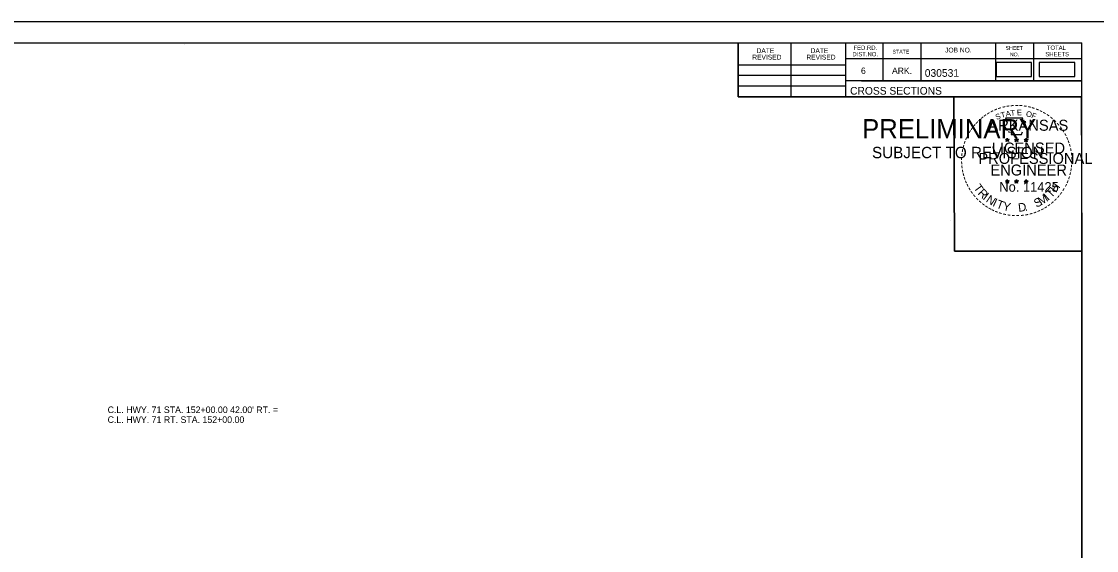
# Model space of a CAD drawing. Extents: x 285 to 4233, y -659 to 3710.
# Drawn here: x 2524.3 to 2720.4, y 3613.1 to 3709.6 of the extents above; entities that cross this region are included whole.
import ezdxf

# ---------------------------------------------------------------- set-up
doc = ezdxf.new("R2010")
doc.units = 0
for name, color, linetype in [('R_Axis Annot', 7, 'Continuous'), ('R_Border', 7, 'Continuous'), ('R_Border PE', 7, 'Continuous'), ('R_Border Prem', 7, 'Continuous'), ('R_Draft', 7, 'Continuous'), ('R_No Plot', 7, 'Continuous')]:
    doc.layers.add(name, color=color, linetype=linetype)

msp = doc.modelspace()

# ---------------------------------------------------------------- linework, layer by layer
at = {"layer": 'R_Axis Annot'}
for points in [[(2702.08, 3699.57), (2708.54, 3699.57), (2708.54, 3702.13), (2702.08, 3702.13)], [(2709.94, 3699.54), (2716.4, 3699.54), (2716.4, 3702.1), (2709.94, 3702.1)]]:
    msp.add_lwpolyline(points, close=True, dxfattribs=at)
at = {"layer": 'R_Border'}
for p, q in [((2401.5, 3705.69), (2717.68, 3705.69)), ((2554.02, 3705.43), (2554.02, 3705.43)), ((2554.02, 3705.43), (2554.02, 3705.43)), ((2655.04, 3695.81), (2655.04, 3705.69)), ((2664.72, 3695.81), (2664.72, 3705.69)), ((2674.58, 3705.69), (2674.58, 3695.81)), ((2681.42, 3705.69), (2681.42, 3698.75)), ((2688.36, 3705.69), (2688.36, 3698.75)), ((2701.94, 3705.69), (2701.94, 3698.75)), ((2708.88, 3705.69), (2708.88, 3698.75)), ((2717.68, 3500.23), (2717.68, 3705.69)), ((2655.04, 3701.67), (2674.58, 3701.67)), ((2717.68, 3702.75), (2674.58, 3702.75)), ((2717.68, 3702.77), (2717.68, 3702.77)), ((2655.04, 3699.81), (2674.58, 3699.81)), ((2655.04, 3697.87), (2674.58, 3697.87)), ((2717.68, 3698.75), (2674.58, 3698.75)), ((2677.54, 3698.75), (2717.68, 3698.75)), ((2717.68, 3695.81), (2655.04, 3695.81))]:
    msp.add_line(p, q, dxfattribs=at)
at = {"layer": 'R_Border PE'}
for p, q in [((2703.77, 3688.06), (2704.11, 3687.95)), ((2703.77, 3688.06), (2704.02, 3688.02)), ((2703.77, 3688.06), (2704, 3687.94)), ((2703.9, 3687.66), (2704.11, 3687.95)), ((2703.9, 3687.66), (2704.02, 3687.9)), ((2703.9, 3687.66), (2704.11, 3687.87)), ((2704.11, 3688.32), (2704.07, 3688.07)), ((2704.11, 3687.95), (2704.11, 3688.32)), ((2704.11, 3688.32), (2704.16, 3688.07)), ((2704.46, 3688.06), (2704.11, 3687.95)), ((2704.33, 3687.66), (2704.11, 3687.95)), ((2704.33, 3687.66), (2704.11, 3687.87)), ((2704.46, 3688.06), (2704.18, 3688.01)), ((2704.33, 3687.66), (2704.19, 3687.95)), ((2704.46, 3688.06), (2704.26, 3687.96)), ((2705.44, 3688.06), (2705.78, 3687.95)), ((2705.44, 3688.06), (2705.69, 3688.02)), ((2705.44, 3688.06), (2705.67, 3687.94)), ((2705.57, 3687.66), (2705.78, 3687.95)), ((2705.57, 3687.66), (2705.69, 3687.9)), ((2705.57, 3687.66), (2705.78, 3687.87)), ((2705.78, 3688.32), (2705.74, 3688.07)), ((2705.78, 3687.95), (2705.78, 3688.32)), ((2705.78, 3688.32), (2705.83, 3688.07)), ((2706.13, 3688.06), (2705.78, 3687.95)), ((2706, 3687.66), (2705.78, 3687.95)), ((2706, 3687.66), (2705.78, 3687.87)), ((2706.13, 3688.06), (2705.85, 3688.01)), ((2706, 3687.66), (2705.86, 3687.95)), ((2706.13, 3688.06), (2705.93, 3687.96)), ((2707.2, 3688.05), (2707.55, 3687.94)), ((2707.2, 3688.05), (2707.45, 3688.01)), ((2707.2, 3688.05), (2707.44, 3687.93)), ((2707.33, 3687.64), (2707.55, 3687.94)), ((2707.33, 3687.64), (2707.46, 3687.89)), ((2707.33, 3687.64), (2707.55, 3687.86)), ((2707.55, 3688.31), (2707.51, 3688.05)), ((2707.55, 3687.94), (2707.55, 3688.31)), ((2707.55, 3688.31), (2707.6, 3688.06)), ((2707.9, 3688.05), (2707.55, 3687.94)), ((2707.76, 3687.64), (2707.55, 3687.94)), ((2707.76, 3687.64), (2707.55, 3687.86)), ((2707.9, 3688.05), (2707.61, 3688)), ((2707.76, 3687.64), (2707.62, 3687.93)), ((2707.9, 3688.05), (2707.69, 3687.95)), ((2703.76, 3680.49), (2704.11, 3680.38)), ((2703.76, 3680.49), (2704.01, 3680.45)), ((2703.76, 3680.49), (2704, 3680.37)), ((2703.89, 3680.08), (2704.11, 3680.38)), ((2703.89, 3680.08), (2704.02, 3680.33)), ((2703.89, 3680.08), (2704.11, 3680.3)), ((2704.11, 3680.74), (2704.07, 3680.49)), ((2704.11, 3680.38), (2704.11, 3680.74)), ((2704.11, 3680.74), (2704.16, 3680.49)), ((2704.46, 3680.49), (2704.11, 3680.38)), ((2704.32, 3680.08), (2704.11, 3680.38)), ((2704.32, 3680.08), (2704.11, 3680.3)), ((2704.46, 3680.49), (2704.17, 3680.44)), ((2704.32, 3680.08), (2704.19, 3680.37)), ((2704.46, 3680.49), (2704.25, 3680.39)), ((2705.43, 3680.49), (2705.78, 3680.38)), ((2705.43, 3680.49), (2705.68, 3680.45)), ((2705.43, 3680.49), (2705.67, 3680.37)), ((2705.56, 3680.08), (2705.78, 3680.38)), ((2705.56, 3680.08), (2705.69, 3680.33)), ((2705.56, 3680.08), (2705.78, 3680.3)), ((2705.78, 3680.74), (2705.74, 3680.49)), ((2705.78, 3680.38), (2705.78, 3680.74)), ((2705.78, 3680.74), (2705.83, 3680.49)), ((2706.13, 3680.49), (2705.78, 3680.38)), ((2705.99, 3680.08), (2705.78, 3680.38)), ((2705.99, 3680.08), (2705.78, 3680.3)), ((2706.13, 3680.49), (2705.84, 3680.44)), ((2705.99, 3680.08), (2705.86, 3680.37)), ((2706.13, 3680.49), (2705.92, 3680.39)), ((2707.2, 3680.48), (2707.55, 3680.37)), ((2707.2, 3680.48), (2707.45, 3680.44)), ((2707.2, 3680.48), (2707.43, 3680.36)), ((2707.33, 3680.07), (2707.55, 3680.37)), ((2707.33, 3680.07), (2707.46, 3680.32)), ((2707.33, 3680.07), (2707.54, 3680.29)), ((2707.55, 3680.73), (2707.51, 3680.48)), ((2707.76, 3680.07), (2707.54, 3680.29)), ((2707.55, 3680.37), (2707.55, 3680.73)), ((2707.55, 3680.73), (2707.6, 3680.48)), ((2707.89, 3680.48), (2707.55, 3680.37)), ((2707.76, 3680.07), (2707.55, 3680.37)), ((2707.89, 3680.48), (2707.61, 3680.43)), ((2707.76, 3680.07), (2707.62, 3680.36)), ((2707.89, 3680.48), (2707.69, 3680.38))]:
    msp.add_line(p, q, dxfattribs=at)
for points in [[(2703.81, 3691.94), (2704.08, 3691.11)], [(2707.32, 3691.02), (2707.46, 3691.3), (2706.77, 3691.28), (2706.92, 3691.94), (2703.81, 3691.94)], [(2704.3, 3689.52), (2704.3, 3689.43), (2704.86, 3689.41), (2704.81, 3688.94), (2706.68, 3688.94), (2706.88, 3689.48)], [(2704.11, 3688.32), (2704.33, 3687.66), (2703.77, 3688.06), (2704.46, 3688.06), (2703.9, 3687.66), (2704.11, 3688.32)], [(2705.78, 3688.32), (2706, 3687.66), (2705.44, 3688.06), (2706.13, 3688.06), (2705.57, 3687.66), (2705.78, 3688.32)], [(2707.55, 3688.31), (2707.76, 3687.64), (2707.2, 3688.05), (2707.9, 3688.05), (2707.33, 3687.64), (2707.55, 3688.31)], [(2704.11, 3680.74), (2704.32, 3680.08), (2703.76, 3680.49), (2704.46, 3680.49), (2703.89, 3680.08), (2704.11, 3680.74)], [(2705.78, 3680.74), (2705.99, 3680.08), (2705.43, 3680.49), (2706.13, 3680.49), (2705.56, 3680.08), (2705.78, 3680.74)], [(2707.55, 3680.73), (2707.76, 3680.07), (2707.2, 3680.48), (2707.89, 3680.48), (2707.33, 3680.07), (2707.55, 3680.73)]]:
    msp.add_lwpolyline(points, dxfattribs=at)
for centre, radius in [((2704.11, 3687.95), 0.172), ((2704.11, 3687.95), 0.145), ((2704.11, 3687.95), 0.116), ((2704.11, 3687.95), 0.0991), ((2704.11, 3687.95), 0.0747), ((2704.11, 3687.95), 0.0495), ((2704.11, 3687.95), 0.0296), ((2705.78, 3687.95), 0.172), ((2705.78, 3687.95), 0.145), ((2705.78, 3687.95), 0.116), ((2705.78, 3687.95), 0.0991), ((2705.78, 3687.95), 0.0747), ((2705.78, 3687.95), 0.0495), ((2705.78, 3687.95), 0.0296), ((2707.55, 3687.94), 0.172), ((2707.55, 3687.94), 0.145), ((2707.55, 3687.94), 0.116), ((2707.55, 3687.94), 0.0991), ((2707.55, 3687.94), 0.0747), ((2707.55, 3687.94), 0.0495), ((2707.55, 3687.94), 0.0296), ((2704.11, 3680.38), 0.172), ((2704.11, 3680.38), 0.145), ((2704.11, 3680.38), 0.116), ((2704.11, 3680.38), 0.0991), ((2704.11, 3680.38), 0.0747), ((2704.11, 3680.38), 0.0495), ((2704.11, 3680.38), 0.0296), ((2705.78, 3680.38), 0.172), ((2705.78, 3680.38), 0.145), ((2705.78, 3680.38), 0.116), ((2705.78, 3680.38), 0.0991), ((2705.78, 3680.38), 0.0747), ((2705.78, 3680.38), 0.0495), ((2705.78, 3680.38), 0.0296), ((2707.55, 3680.37), 0.172), ((2707.55, 3680.37), 0.145), ((2707.55, 3680.37), 0.116), ((2707.55, 3680.37), 0.0991), ((2707.55, 3680.37), 0.0747), ((2707.55, 3680.37), 0.0495), ((2707.55, 3680.37), 0.0296)]:
    msp.add_circle(centre, radius, dxfattribs=at)
at = {"layer": 'R_No Plot'}
for p, q in [((2389.1, 3709.58), (2722.43, 3709.58)), ((2693.72, 3673.35), (2693.72, 3673.35))]:
    msp.add_line(p, q, dxfattribs=at)
for points in [[(2389.09, 3709.58), (2722.43, 3709.58), (2722.43, 3496.25), (2389.09, 3496.25)], [(2635.42, 3705.69), (2655.04, 3705.69), (2655.04, 3695.81), (2671.15, 3695.81), (2694.35, 3695.81), (2694.47, 3667.65), (2717.68, 3667.65), (2717.68, 3500.23), (2401.5, 3500.23), (2401.5, 3705.69)], [(2694.35, 3695.81), (2717.56, 3695.81), (2717.68, 3667.65), (2694.47, 3667.65)]]:
    msp.add_lwpolyline(points, close=True, dxfattribs=at)

# ---------------------------------------------------------------- texts
at = {"layer": 'R_Border'}
for s, height, p in [('FED.RD.', 0.782, (2676.06, 3704.41)), ('TOTAL', 0.782, (2711.32, 3704.41)), ('REVISED', 0.879, (2657.6, 3702.64)), ('DATE', 0.879, (2658.38, 3703.82)), ('REVISED', 0.879, (2667.46, 3702.64)), ('DATE', 0.879, (2668.24, 3703.82)), ('DIST.NO.', 0.782, (2675.86, 3703.23)), ('STATE', 0.684, (2683.18, 3703.73)), ('JOB NO.', 0.879, (2692.76, 3703.93)), ('SHEET', 0.684, (2703.8, 3704.41)), ('NO.', 0.684, (2704.58, 3703.23)), ('SHEETS', 0.782, (2711.04, 3703.23)), ('6', 1.17, (2677.42, 3700.01)), ('ARK.', 1.172, (2683.08, 3700.01)), ('030531', 1.4, (2689.06, 3699.49)), ('CROSS SECTIONS', 1.4, (2675.44, 3696.24))]:
    msp.add_text(s, height=height, rotation=360, dxfattribs=at).set_placement(p)
at = {"layer": 'R_Border PE'}
for s, height, rotation, p in [('-', 1.6, 28.7918, (2701.29, 3692.48)), ('-', 1.6, 24.3072, (2701.92, 3692.8)), ('-', 1.6, 19.1761, (2702.55, 3693.07)), ('-', 1.6, 13.6301, (2703.3, 3693.31)), ('-', 1.6, 10.2193, (2703.98, 3693.47)), ('T', 1, 6.0228, (2704.75, 3692.37)), ('-', 1.6, 5.8968, (2704.71, 3693.58)), ('-', 1.6, 0.1862, (2705.48, 3693.65)), ('E', 1, 0.8323, (2705.86, 3692.48)), ('-', 1.6, 357.743, (2706.21, 3693.64)), ('-', 1.6, 352.1617, (2706.95, 3693.58)), ('-', 1.6, 347.2049, (2707.67, 3693.47)), ('-', 1.6, 342.3362, (2708.3, 3693.32)), ('-', 1.6, 337.8551, (2709.04, 3693.09)), ('-', 1.6, 334.1211, (2709.67, 3692.82)), ('-', 1.6, 42.9622, (2699.2, 3690.92)), ('-', 1.6, 38.9507, (2699.64, 3691.34)), ('-', 1.6, 36.2317, (2700.11, 3691.72)), ('-', 1.6, 34.0636, (2700.69, 3692.11)), ('ARKANSAS', 2, 360, (2700.66, 3689.65)), ('S', 1, 21.594, (2702.16, 3691.62)), ('T', 1, 16.4036, (2703.08, 3691.95)), ('A', 1, 11.2132, (2703.9, 3692.2)), ('O', 1, 350.4515, (2707.46, 3692.27)), ('F', 1, 340.0707, (2708.41, 3692.04)), ('-', 1.6, 329.6409, (2710.25, 3692.54)), ('-', 1.6, 325.8627, (2710.89, 3692.18)), ('-', 1.6, 320.5297, (2711.5, 3691.75)), ('-', 1.6, 315.5786, (2712.1, 3691.26)), ('-', 1.6, 58.0706, (2697.61, 3688.86)), ('-', 1.6, 54.2325, (2697.94, 3689.39)), ('-', 1.6, 50.6142, (2698.35, 3689.96)), ('-', 1.6, 48.423, (2698.76, 3690.44)), ('-', 1.6, 309.8797, (2712.67, 3690.71)), ('-', 1.6, 306.6522, (2713.2, 3690.11)), ('-', 1.4, 303.6753, (2713.68, 3689.54)), ('-', 1.6, 72.3945, (2696.82, 3687.01)), ('-', 1.6, 67.7743, (2697.04, 3687.64)), ('-', 1.6, 62.8713, (2697.3, 3688.25)), ('LICENSED', 2, 360, (2701.26, 3685.5)), ('DWB', 0.01, 360, (2704.1, 3687.95)), ('DWB', 0.01, 360, (2705.77, 3687.95)), ('DWB', 0.01, 360, (2707.54, 3687.94)), ('-', 1.6, 299.6684, (2714, 3688.94)), ('-', 1.6, 294.6628, (2714.32, 3688.32)), ('-', 1.6, 290.5728, (2714.58, 3687.75)), ('-', 1.6, 85.1863, (2696.42, 3684.89)), ('-', 1.6, 81.2013, (2696.49, 3685.58)), ('-', 1.6, 75.461, (2696.63, 3686.3)), ('PROFESSIONAL', 2, 360, (2698.83, 3683.6)), ('-', 1.6, 285.1233, (2714.82, 3687.17)), ('-', 1.6, 280.5493, (2715.02, 3686.43)), ('-', 1.6, 276.5962, (2715.18, 3685.66)), ('-', 1.6, 94.1959, (2696.43, 3683.47)), ('-', 1.6, 89.0622, (2696.39, 3684.19)), ('-', 1.6, 274.3301, (2715.24, 3684.94)), ('-', 1.6, 269.9407, (2715.27, 3684.3)), ('-', 1.6, 98.9479, (2696.5, 3682.8)), ('-', 1.6, 101.7149, (2696.64, 3682.07)), ('-', 1.6, 105.4578, (2696.8, 3681.47)), ('ENGINEER', 2, 360, (2701.02, 3681.48)), ('-', 1.6, 255.7626, (2715.07, 3682.31)), ('-', 1.6, 260.9953, (2715.18, 3682.98)), ('-', 1.6, 263.5172, (2715.25, 3683.64)), ('-', 1.6, 109.0874, (2697.01, 3680.84)), ('-', 1.6, 114.0643, (2697.27, 3680.24)), ('-', 1.6, 115.7289, (2697.57, 3679.63)), ('T', 1.54, 306.0406, (2697.87, 3679.22)), ('No. 11425', 1.757, 360, (2702.65, 3678.52)), ('DWB', 0.01, 360, (2704.1, 3680.37)), ('DWB', 0.01, 360, (2705.77, 3680.37)), ('DWB', 0.01, 360, (2707.53, 3680.36)), ('H', 1.54, 54.6088, (2712.99, 3678.25)), ('-', 1.6, 244.6197, (2714.41, 3680.28)), ('-', 1.6, 247.8887, (2714.67, 3680.91)), ('-', 1.6, 252.8681, (2714.89, 3681.59)), ('-', 1.6, 120.4471, (2697.93, 3679.04)), ('-', 1.6, 125.8934, (2698.33, 3678.48)), ('-', 1.6, 130.7181, (2698.79, 3677.93)), ('R', 1.54, 314.005, (2698.63, 3678.17)), ('I', 1.54, 321.9694, (2699.53, 3677.24)), ('N', 1.54, 326.5002, (2700.1, 3676.77)), ('M', 1.54, 32.6563, (2710.26, 3675.99)), ('I', 1.54, 42.1136, (2711.54, 3676.83)), ('T', 1.54, 46.6444, (2712.1, 3677.31)), ('-', 1.6, 231.2538, (2713.18, 3678.31)), ('-', 1.6, 233.8452, (2713.61, 3678.88)), ('-', 1.6, 239.0712, (2714.01, 3679.53)), ('-', 1.6, 134.2238, (2699.31, 3677.38)), ('-', 1.6, 138.9338, (2699.84, 3676.92)), ('-', 1.6, 144.6463, (2700.39, 3676.51)), ('-', 1.6, 148.0898, (2700.95, 3676.14)), ('I', 1.54, 335.3603, (2701.31, 3675.98)), ('T', 1.54, 339.8912, (2701.97, 3675.65)), ('Y', 1.54, 347.8556, (2703.19, 3675.21)), ('D', 1.54, 6.3969, (2706.17, 3674.85)), ('S', 1.54, 26.9312, (2709.42, 3675.58)), ('-', 1.6, 212.2491, (2711.1, 3676.38)), ('-', 1.6, 215.7363, (2711.63, 3676.77)), ('-', 1.6, 221.0851, (2712.18, 3677.24)), ('-', 1.6, 225.7653, (2712.7, 3677.75)), ('-', 1.6, 151.5704, (2701.53, 3675.82)), ('-', 1.6, 154.6002, (2702.05, 3675.57)), ('-', 1.6, 158.5612, (2702.68, 3675.31)), ('-', 1.6, 162.7983, (2703.36, 3675.1)), ('-', 1.6, 167.5555, (2704.08, 3674.94)), ('-', 1.6, 173.1155, (2704.85, 3674.83)), ('-', 1.6, 176.5183, (2705.6, 3674.77)), ('-', 1.6, 181.5918, (2706.34, 3674.79)), ('-', 1.6, 185.8167, (2707.15, 3674.87)), ('-', 1.6, 191.2858, (2707.89, 3675)), ('.', 1.54, 13.7642, (2707.36, 3674.98)), ('-', 1.6, 195.4743, (2708.62, 3675.2)), ('-', 1.6, 200.7184, (2709.29, 3675.44)), ('-', 1.6, 204.2516, (2709.91, 3675.72)), ('-', 1.6, 207.3568, (2710.54, 3676.03))]:
    msp.add_text(s, height=height, rotation=rotation, dxfattribs=at).set_placement(p)
at = {"layer": 'R_Border Prem'}
for s, height, p in [('PRELIMINARY', 3.5, (2677.63, 3688.27)), ('DWB', 0.01, (2678.38, 3690.12)), ('SUBJECT TO REVISION', 2.0751, (2679.44, 3684.64))]:
    msp.add_text(s, height=height, rotation=360, dxfattribs=at).set_placement(p)
at = {"layer": 'R_Draft'}
for s, p in [("C.L. HWY. 71 STA. 152+00.00 42.00' RT. =", (2540.04, 3638.14)), ('C.L. HWY. 71 RT. STA. 152+00.00', (2540.04, 3636.34))]:
    msp.add_text(s, height=1.2, dxfattribs=at).set_placement(p)

doc.saveas('drawing.dxf')
